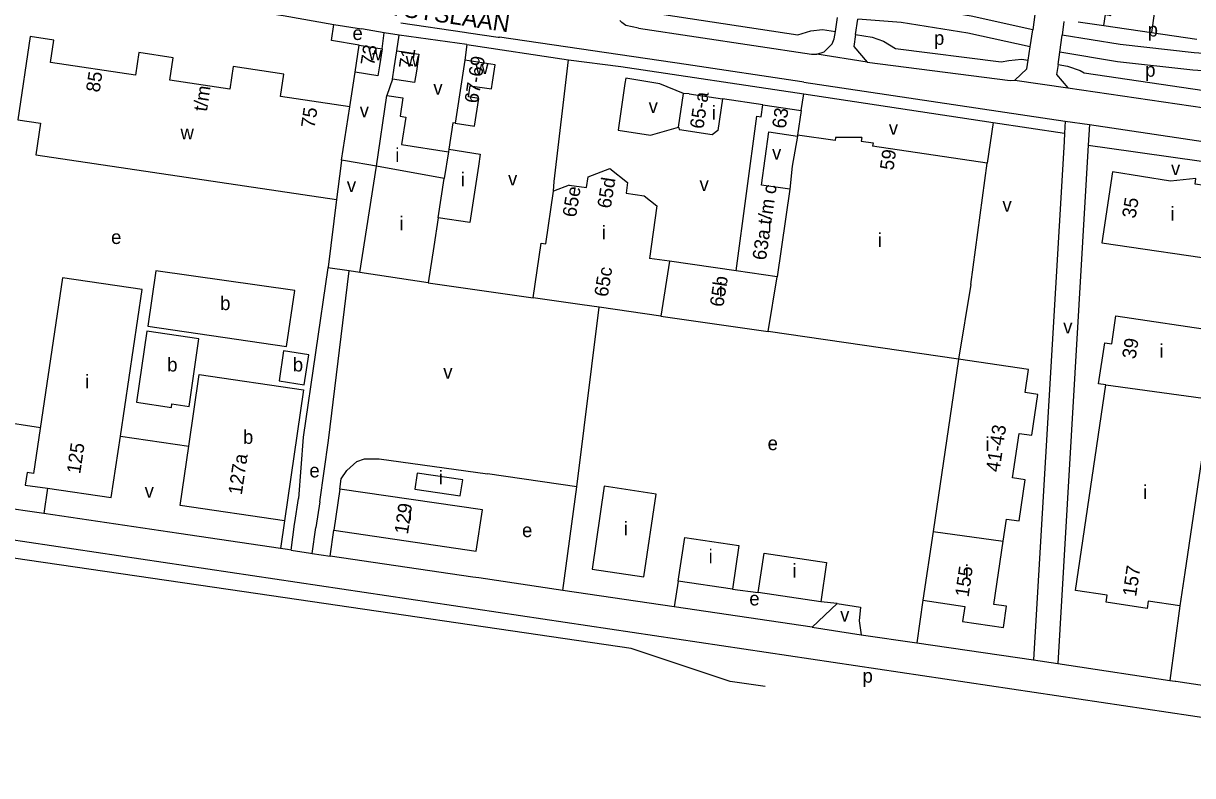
# Model space of a CAD drawing. Extents: x 163012 to 165277, y 382513 to 383987.
# Drawn here: x 163733.4 to 164071.5, y 382723.7 to 382941.3 of the extents above; entities that cross this region are included whole.
import ezdxf

# ---------------------------------------------------------------- set-up
doc = ezdxf.new("R2010")
doc.units = 0
for name, color, linetype in [('BLT_Basislijn', 7, 'Continuous'), ('BLT_Bebouwing', 7, 'Continuous'), ('BLT_Centroide', 7, 'Continuous'), ('BLT_Huisnummer', 7, 'Continuous'), ('BLT_Huisnummer_reeks', 7, 'Continuous'), ('BLT_Onderverdeling_panden', 7, 'Continuous'), ('BLT_Straatnaam', 7, 'Continuous'), ('BLT_Vlakafsluiter', 7, 'Continuous')]:
    doc.layers.add(name, color=color, linetype=linetype)

msp = doc.modelspace()

# ---------------------------------------------------------------- linework, layer by layer
at = {"layer": 'BLT_Basislijn'}
for p, q in [((163968.18, 382938.94), (163968.8, 382943)), ((163974.01, 382938.04), (163974.64, 382942.52)), ((164025.87, 382943.82), (164025.23, 382939.42)), ((164034.21, 382941.83), (164033.72, 382937.87)), ((163837.76, 382938.57), (163831.16, 382939.66)), ((163837.14, 382933.92), (163837.76, 382938.57)), ((163842.04, 382937.86), (163837.76, 382938.57)), ((164024.5, 382934.46), (164025.23, 382939.42)), ((164045.81, 382940.64), (164059.62, 382938.6)), ((164059.62, 382938.6), (164072.67, 382936.68)), ((163841.4, 382933.35), (163842.04, 382937.86)), ((163861.67, 382935.14), (163842.04, 382937.86)), ((163861.67, 382935.14), (163861.04, 382930.59)), ((163861.67, 382935.14), (163891.06, 382930.76)), ((164033.08, 382932.9), (164033.72, 382937.87)), ((164023.9, 382930.66), (164024.5, 382934.46)), ((164032.55, 382929.35), (164033.08, 382932.9)), ((163827.81, 382917.14), (163829.35, 382927.12)), ((163840.13, 382925.11), (163838.52, 382920.42)), ((163959.05, 382924.25), (164034.62, 382913.01)), ((163947.24, 382917.68), (163935.52, 382919.48)), ((163958.28, 382916.08), (163959.06, 382920.84)), ((164013.76, 382912.62), (164012.05, 382900.87)), ((164034.62, 382913.01), (164034.42, 382909.52)), ((164034.62, 382913.01), (164041.61, 382911.98)), ((164041.61, 382911.98), (164041.27, 382906.08)), ((164041.61, 382911.98), (164088.85, 382904.95)), ((164034.42, 382909.52), (164034.28, 382907.13)), ((164034.28, 382907.13), (164025.49, 382757.14)), ((164041.27, 382906.08), (164032.54, 382756.1)), ((163821.47, 382870.53), (163814.28, 382821.61)), ((163827.63, 382869.67), (163821.47, 382870.53)), ((163821.67, 382820.58), (163827.63, 382869.67)), ((163830.67, 382869.25), (163827.63, 382869.67)), ((163850.45, 382866.2), (163880.83, 382861.88)), ((163893.41, 382807.25), (163899.91, 382859.13)), ((163703.62, 382829.62), (163738.35, 382824.39)), ((163761.47, 382821.89), (163781.23, 382818.98)), ((163814.28, 382821.61), (163812.94, 382803.84)), ((163819.12, 382802.92), (163821.67, 382820.58)), ((163836.3, 382815.33), (163867.6, 382810.99)), ((163893.41, 382807.25), (163867.6, 382810.99)), ((163740.38, 382806.79), (163739.3, 382799.48)), ((163739.3, 382799.48), (163699.98, 382805.29)), ((163819.12, 382802.92), (163818.01, 382795.46)), ((163778.39, 382793.7), (163739.3, 382799.48)), ((163808.9, 382797.36), (163807.73, 382789.34)), ((163810.81, 382788.88), (163811.83, 382796.38)), ((163797.29, 382776.84), (163685.45, 382793.22)), ((163807.73, 382789.34), (163778.39, 382793.7)), ((163816.96, 382787.96), (163818.01, 382795.46)), ((163822.15, 382787.18), (163823.18, 382794.69)), ((163816.96, 382787.96), (163822.15, 382787.18)), ((163863.35, 382781.13), (163822.15, 382787.18)), ((163922.77, 382779.92), (163921.59, 382772.51)), ((163909.13, 382760.46), (163797.29, 382776.84)), ((163921.59, 382772.51), (163889.41, 382777.27)), ((163938.42, 382777.61), (163945.89, 382776.62)), ((163961.47, 382766.6), (163921.59, 382772.51)), ((163961.47, 382766.6), (163968.68, 382773.43)), ((163968.68, 382773.43), (163963.93, 382773.95)), ((163968.68, 382773.43), (163975.44, 382772.45)), ((163993.5, 382774.4), (163991.69, 382762.09)), ((164067.81, 382772.79), (164064.86, 382751.24)), ((163961.47, 382766.6), (163975.6, 382764.43)), ((163975.6, 382764.43), (163991.69, 382762.09)), ((163937.74, 382750.94), (163909.13, 382760.46)), ((163991.69, 382762.09), (164025.49, 382757.14)), ((164025.49, 382757.14), (164032.54, 382756.1)), ((163947.84, 382749.42), (163937.74, 382750.94)), ((164064.86, 382751.24), (164066.45, 382751))]:
    msp.add_line(p, q, dxfattribs=at)
for points in [[(164064.49, 382977.41), (164064.32, 382976.22), (164060.57, 382949.27), (164061.03, 382949.04), (164059.62, 382938.6)], [(163703.62, 382829.62), (163715.3, 382907.82), (163715.86, 382924.36), (163716.41, 382929), (163717.21, 382932.64), (163717.47, 382936.2), (163717.23, 382939.86), (163716.47, 382943.53), (163715.71, 382947.3), (163716.39, 382948.99), (163718.15, 382950.51), (163719.84, 382952.44), (163721.19, 382954.28), (163722.24, 382956.02), (163749.89, 382952.18), (163808.55, 382943.55), (163823.2, 382940.98)], [(164025.23, 382939.42), (164007.45, 382943.3), (163987.8, 382946.46), (163975.31, 382947.48)], [(163842.56, 382941.46), (163860.91, 382938.73), (163862.14, 382938.55)], [(163911.24, 382939.84), (163907.55, 382940.63), (163906.43, 382941.52), (163905.9, 382942.08)], [(163918.6, 382943.79), (163957.28, 382937.97)], [(164024.5, 382934.46), (164006.52, 382938.39), (163987.2, 382941.49), (163974.64, 382942.52)], [(163830.55, 382934.93), (163822.48, 382936.28), (163823.2, 382940.98)], [(163823.2, 382940.98), (163831.16, 382939.66)], [(163862.14, 382938.55), (163870.65, 382937.29), (163871.06, 382937.23)], [(163911.24, 382939.84), (163961.32, 382932.31), (163962.82, 382932.34)], [(163957.28, 382937.97), (163961.1, 382939.07), (163964.42, 382939.51), (163968.18, 382938.94)], [(163962.82, 382932.34), (163964.89, 382933.03), (163967.21, 382935.37), (163967.84, 382936.8), (163968.18, 382938.94)], [(163959.05, 382924.25), (163958.52, 382924.33), (163925.02, 382929.35), (163871.06, 382937.23)], [(163974.01, 382938.04), (163973.53, 382934.57), (163977.4, 382930)], [(163974.01, 382938.04), (163978.85, 382937.3), (163982.11, 382936.07), (163985.56, 382934)], [(164082.56, 382932), (164071.94, 382932.71), (164050.47, 382935.14), (164033.72, 382937.87)], [(163985.56, 382934), (164016.12, 382930.12)], [(164081.86, 382927.03), (164071.49, 382927.72), (164049.79, 382930.18), (164033.08, 382932.9)], [(163886.72, 382892.72), (163886.87, 382895.52), (163891.06, 382930.76)], [(163891.06, 382930.76), (163906.13, 382928.79), (163959.06, 382920.84)], [(163977.4, 382930), (164018.74, 382924.74), (164020.02, 382924.85)], [(164016.12, 382930.12), (164018.32, 382930.53), (164022.01, 382930.95), (164023.9, 382930.66)], [(164020.02, 382924.85), (164023.5, 382928.13), (164023.9, 382930.66)], [(164032.55, 382929.35), (164032.13, 382926.51), (164035.41, 382922.62)], [(164032.55, 382929.35), (164035.27, 382928.93), (164038.91, 382927.59), (164040.08, 382926.99)], [(163924.23, 382920.96), (163917.39, 382923.81), (163907.63, 382925.46), (163907.32, 382923.86)], [(164040.08, 382926.99), (164074.76, 382921.89)], [(163907.32, 382923.86), (163905.34, 382910.36), (163914.74, 382908.91), (163922.83, 382911.24)], [(164035.41, 382922.62), (164074.93, 382916.81), (164077.49, 382916.81)], [(163959.06, 382920.84), (164013.76, 382912.62)], [(163858.24, 382912.43), (163857.59, 382912.53), (163856.4, 382904.83)], [(164013.76, 382912.62), (164034.42, 382909.52)], [(164041.27, 382906.08), (164054.32, 382904.19), (164067.21, 382902.39), (164084.42, 382900), (164086.21, 382899.74)], [(163835.5, 382899.94), (163826.51, 382901.55), (163825.43, 382901.73)], [(163823.98, 382890.35), (163821.51, 382870.76), (163821.47, 382870.53)], [(163362.62, 382845.18), (163515.48, 382823.94), (164187.08, 382723.68)], [(163824.93, 382806.52), (163825.33, 382809.49), (163826.93, 382811.89), (163829.86, 382814.53), (163832.09, 382815.34), (163836.3, 382815.33)], [(163889.41, 382777.27), (163893.41, 382807.25)], [(163811.83, 382796.38), (163811.9, 382796.86), (163812.94, 382803.84)], [(163810.81, 382788.88), (163809.74, 382789.04), (163807.73, 382789.34)], [(163810.81, 382788.88), (163816.43, 382788.04), (163816.96, 382787.96)], [(163889.41, 382777.27), (163865.13, 382780.87), (163863.35, 382781.13)], [(163975.44, 382772.45), (163975.04, 382768.41), (163975.6, 382764.43)], [(164032.54, 382756.1), (164035.67, 382755.64), (164064.86, 382751.24)], [(164066.45, 382751), (164066.6, 382750.98), (164118.98, 382743.14)]]:
    msp.add_lwpolyline(points, dxfattribs=at)
at = {"layer": 'BLT_Bebouwing'}
for p, q in [((164038.39, 382941.7), (164045.81, 382940.64)), ((163735.4, 382937.47), (163731.83, 382913.36)), ((163742.24, 382936.45), (163735.4, 382937.47)), ((163741.27, 382929.95), (163742.24, 382936.45)), ((163829.35, 382927.12), (163830.55, 382934.93)), ((163766.79, 382932.79), (163765.85, 382926.28)), ((163776.69, 382931.33), (163766.79, 382932.79)), ((163775.73, 382924.84), (163776.69, 382931.33)), ((163765.85, 382926.28), (163741.27, 382929.95)), ((163794.07, 382928.78), (163793.1, 382922.27)), ((163808.75, 382926.61), (163794.07, 382928.78)), ((163869.86, 382929.24), (163861.04, 382930.59)), ((163793.1, 382922.27), (163775.73, 382924.84)), ((163807.75, 382920.14), (163808.75, 382926.61)), ((163827.81, 382917.14), (163807.75, 382920.14)), ((163835.5, 382899.94), (163838.52, 382920.42)), ((163922.83, 382911.24), (163924.23, 382920.96)), ((163925.94, 382920.88), (163935.52, 382919.48)), ((163825.43, 382901.73), (163827.81, 382917.14)), ((163947.24, 382917.68), (163958.28, 382916.08)), ((163958.28, 382916.08), (163957.24, 382908.9)), ((163731.83, 382913.36), (163738.35, 382912.41)), ((163738.35, 382912.41), (163736.99, 382903.28)), ((163968.09, 382907.35), (163957.24, 382908.9)), ((163856.4, 382904.83), (163856.29, 382904.1)), ((163856.4, 382904.83), (163865.51, 382903.43)), ((164012.05, 382900.87), (163978.95, 382905.73)), ((163736.99, 382903.28), (163823.98, 382890.35)), ((163830.67, 382869.25), (163835.5, 382899.94)), ((164007.34, 382865.69), (164012.05, 382900.87)), ((163891.18, 382894.5), (163886.72, 382892.72)), ((163954.97, 382893.26), (163946.78, 382894.45)), ((163912.88, 382891.38), (163916.57, 382888.53)), ((163916.57, 382888.53), (163914.4, 382873.28)), ((163853.36, 382885.06), (163852.07, 382876.7)), ((163852.07, 382876.7), (163850.45, 382866.2)), ((163920.25, 382872.44), (163914.4, 382873.28)), ((163939.45, 382869.7), (163920.25, 382872.44)), ((163850.45, 382866.2), (163830.67, 382869.25)), ((164007.34, 382865.69), (164003.76, 382844.17)), ((163895.02, 382859.84), (163880.83, 382861.88)), ((163899.91, 382859.13), (163895.02, 382859.84)), ((163917.73, 382856.57), (163899.91, 382859.13)), ((164049.28, 382856.63), (164079.47, 382852.2)), ((164003.76, 382844.17), (163948.74, 382852.1)), ((164076.41, 382831.32), (164069.23, 382782.48)), ((163824.93, 382806.52), (163823.18, 382794.69)), ((163866.14, 382800.54), (163824.93, 382806.52)), ((163901.37, 382807.36), (163897.82, 382783.42)), ((163916.4, 382805.13), (163901.37, 382807.36)), ((163912.85, 382781.19), (163916.4, 382805.13)), ((163864.37, 382788.59), (163866.14, 382800.54)), ((163823.18, 382794.69), (163864.37, 382788.59)), ((163922.77, 382779.92), (163924.65, 382792.57)), ((163897.82, 382783.42), (163912.85, 382781.19)), ((163965.61, 382785.31), (163963.93, 382773.95)), ((164069.23, 382782.48), (164067.81, 382772.79)), ((163963.93, 382773.95), (163945.89, 382776.62))]:
    msp.add_line(p, q, dxfattribs=at)
for points in [[(164045.81, 382940.64), (164046.27, 382943.78), (164047.86, 382943.55), (164048.28, 382946.38)], [(163830.55, 382934.93), (163837.14, 382933.92)], [(163837.14, 382933.92), (163836.37, 382928.98), (163835.93, 382926.11), (163829.35, 382927.12)], [(163841.4, 382933.35), (163847.8, 382932.36), (163847.04, 382927.42), (163846.53, 382924.12), (163840.13, 382925.11)], [(163840.13, 382925.11), (163840.64, 382928.4), (163841.4, 382933.35)], [(163861.04, 382930.59), (163860.27, 382925.65), (163858.24, 382912.43)], [(163868.79, 382922.29), (163869.09, 382924.29), (163869.86, 382929.24)], [(163858.24, 382912.43), (163863.84, 382911.57), (163865.07, 382919.56), (163862.12, 382920.01), (163862.62, 382923.24), (163868.79, 382922.29)], [(163838.52, 382920.42), (163843.16, 382919.74), (163842.38, 382914.42), (163843.96, 382914.18), (163842.73, 382906.19), (163856.29, 382904.1)], [(163935.52, 382919.48), (163934.18, 382910.29), (163932.55, 382909.05), (163923.11, 382910.46)], [(163925.94, 382920.88), (163924.23, 382920.96)], [(163939.45, 382869.7), (163945.51, 382914.44), (163946.75, 382914.26), (163947.24, 382917.68)], [(163922.83, 382911.24), (163923.11, 382910.46)], [(163946.78, 382894.45), (163948.9, 382909.86), (163957.2, 382908.65)], [(163957.2, 382908.65), (163955.72, 382900), (163954.97, 382893.26)], [(163975.83, 382908.26), (163968.21, 382908.23), (163968.09, 382907.35)], [(163975.83, 382908.26), (163975.66, 382907.23), (163979.1, 382906.72), (163978.95, 382905.73)], [(163825.43, 382901.73), (163825.21, 382900.05), (163823.98, 382890.35)], [(163865.51, 382903.43), (163864.98, 382900), (163862.46, 382883.66), (163853.36, 382885.06)], [(163891.18, 382894.5), (163896.27, 382893.82), (163896.74, 382896.84), (163902.97, 382899.27), (163908.12, 382895.2), (163907.71, 382892.14), (163912.88, 382891.38)], [(164085.24, 382892.85), (164072.2, 382894.78), (164072.41, 382896.36), (164065.07, 382895.58), (164048.34, 382898.35), (164045.23, 382877.83), (164082.11, 382872.35)], [(163880.83, 382861.88), (163883.13, 382877.69), (163884.5, 382877.5), (163886.72, 382892.72)], [(163761.47, 382821.89), (163767.75, 382864.26), (163744.77, 382867.67), (163736.36, 382811.03)], [(163917.73, 382856.57), (163948.74, 382852.1)], [(164046.34, 382836.67), (164044.26, 382836.99), (164046.04, 382848.87), (164048.1, 382848.56), (164049.28, 382856.63)], [(164003.76, 382844.17), (163996.42, 382794.25)], [(164016.71, 382791.53), (164017.65, 382797.9), (164021.32, 382797.36), (164023.06, 382809.24), (164019.39, 382809.78), (164021.28, 382822.67), (164024.94, 382822.13), (164026.68, 382833.94), (164023.06, 382834.47), (164024.05, 382841.19), (164003.76, 382844.17)], [(163781.23, 382818.98), (163784.25, 382839.68), (163814.43, 382835.27), (163808.9, 382797.36)], [(164067.81, 382772.79), (164058.64, 382774.1), (164058.33, 382772.06), (164046.46, 382773.81), (164046.76, 382775.89), (164037.64, 382777.22), (164046.34, 382836.67)], [(163740.38, 382806.79), (163758.83, 382804.08), (163761.47, 382821.89)], [(163808.9, 382797.36), (163778.73, 382801.78), (163781.23, 382818.98)], [(163736.36, 382811.03), (163734.49, 382811.31), (163733.97, 382807.73), (163740.38, 382806.79)], [(163859.75, 382804.58), (163860.45, 382809.26), (163847.28, 382811.2), (163846.59, 382806.53), (163859.75, 382804.58)], [(163996.42, 382794.25), (163993.5, 382774.4)], [(163924.65, 382792.57), (163940.29, 382790.26), (163938.42, 382777.61)], [(163993.5, 382774.4), (164005.58, 382772.62), (164004.94, 382768.29), (164016.79, 382766.55), (164017.69, 382772.67), (164014.02, 382773.21), (164016.71, 382791.53)], [(163945.89, 382776.62), (163947.57, 382787.98), (163965.61, 382785.31)], [(163938.42, 382777.61), (163922.77, 382779.92)]]:
    msp.add_lwpolyline(points, dxfattribs=at)
for points in [[(163771.73, 382869.66), (163769.38, 382853.7), (163809.48, 382847.82), (163811.86, 382863.99)], [(163769.16, 382852.24), (163766.15, 382831.67), (163776.25, 382830.19), (163776.39, 382831.18), (163781.37, 382830.47), (163784.19, 382850.05)], [(163808.65, 382846.52), (163807.39, 382837.83), (163814.63, 382836.73), (163815.91, 382845.37)]]:
    msp.add_lwpolyline(points, close=True, dxfattribs=at)
at = {"layer": 'BLT_Onderverdeling_panden'}
for p, q in [((163957.24, 382908.9), (163957.2, 382908.65)), ((163856.29, 382904.1), (163855.1, 382896.39)), ((163855.1, 382896.39), (163835.5, 382899.94)), ((163853.36, 382885.06), (163855.1, 382896.39)), ((163954.97, 382893.26), (163951.34, 382867.97)), ((163920.25, 382872.44), (163917.73, 382856.57)), ((163951.34, 382867.97), (163939.45, 382869.7)), ((163948.74, 382852.1), (163951.34, 382867.97)), ((164046.34, 382836.67), (164076.6, 382832.61)), ((163996.42, 382794.25), (164016.71, 382791.53))]:
    msp.add_line(p, q, dxfattribs=at)
at = {"layer": 'BLT_Vlakafsluiter'}
for p, q in [((163977.4, 382930), (163962.82, 382932.34)), ((164020.02, 382924.85), (164035.41, 382922.62))]:
    msp.add_line(p, q, dxfattribs=at)

# ---------------------------------------------------------------- texts
at = {"layer": 'BLT_Centroide'}
for s, p in [('e', (163828.58, 382936.45)), ('p', (163996.7, 382935.04)), ('p', (164058.47, 382937.46)), ('w', (163833.23, 382930.53)), ('w', (163843.97, 382928.73)), ('w', (163864.05, 382926.58)), ('p', (164057.75, 382925.83)), ('v', (163851.95, 382920.65)), ('v', (163914.19, 382915.37)), ('v', (163830.66, 382914.13)), ('i', (163932.41, 382913.4)), ('v', (163983.64, 382909.03)), ('w', (163778.85, 382907.74)), ('i', (163840.94, 382901.18)), ('v', (163949.87, 382901.88)), ('i', (163859.91, 382894.17)), ('v', (164065.21, 382897.37)), ('v', (163826.94, 382892.48)), ('v', (163873.55, 382894.37)), ('v', (163928.9, 382892.77)), ('v', (164016.48, 382886.77)), ('i', (164065.06, 382884.21)), ('i', (163842.15, 382881.39)), ('i', (163948.59, 382881.06)), ('i', (163900.61, 382878.77)), ('i', (163980.44, 382876.62)), ('e', (163758.79, 382877.45)), ('i', (163934.44, 382862.25)), ('b', (163790.31, 382858.33)), ('v', (164034.05, 382851.58)), ('i', (164061.87, 382844.53)), ('b', (163775, 382840.57)), ('b', (163811.32, 382840.57)), ('v', (163854.82, 382838.49)), ('i', (163751.26, 382835.67)), ('b', (163796.92, 382819.63)), ('e', (163948.59, 382817.83)), ('i', (164011.55, 382817.62)), ('e', (163816.12, 382809.93)), ('i', (163853.52, 382807.91)), ('v', (163768.48, 382804.09)), ('i', (164057.11, 382803.73)), ('i', (163844.65, 382797.56)), ('i', (163907, 382793.16)), ('e', (163877.6, 382792.67)), ('i', (163931.53, 382785.09)), ('i', (163955.75, 382780.97)), ('i', (164005.59, 382780.61)), ('e', (163943.3, 382772.91)), ('v', (163969.56, 382768.25)), ('p', (163976.03, 382750.56))]:
    msp.add_text(s, height=4, dxfattribs=at).set_placement(p)
at = {"layer": 'BLT_Huisnummer'}
for s, rotation, p in [('73', 81.2329, (163834.81, 382928.87)), ('71', 81.2329, (163845.88, 382927.93)), ('59', 81.7417, (163984.95, 382898.62)), ('35', 80.8326, (164054.95, 382884.7)), ('65b', 80.9927, (163935.76, 382859.07)), ('39', 80.8326, (164054.96, 382844.01)), ('125', 81.5835, (163749.85, 382810.8)), ('127a', 81.5835, (163796.56, 382804.7)), ('129', 81.5835, (163844.59, 382793.34)), ('155', 81.7108, (164006.68, 382775.15)), ('157', 81.7103, (164055.12, 382775.3))]:
    msp.add_text(s, height=4, rotation=rotation, dxfattribs=at).set_placement(p)
at = {"layer": 'BLT_Huisnummer_reeks'}
for s, rotation, p in [('67-69', 81.2393, (163864.85, 382917.97)), ('85', 81.5835, (163755.44, 382921.16)), ('t/m', 81.5835, (163786.46, 382915.61)), ('65-a', 81.5877, (163930.02, 382910.57)), ('75', 81.5835, (163817.6, 382910.8)), ('63', 81.7417, (163953.79, 382910.66)), ('65d', 81.0586, (163903.24, 382887.56)), ('63a t/m c', 81.738, (163948.09, 382872.59)), ('65e', 80.998, (163893.18, 382885.01)), ('65c', 81.0586, (163902.37, 382861.98)), ('41-43', 81.6368, (164015.62, 382811.32))]:
    msp.add_text(s, height=4, rotation=rotation, dxfattribs=at).set_placement(p)
at = {"layer": 'BLT_Straatnaam'}
msp.add_text('QUINTEN MATSYSLAAN', height=5, rotation=351.5769, dxfattribs=at).set_placement((163797.55, 382949.93))

doc.saveas('drawing.dxf')
